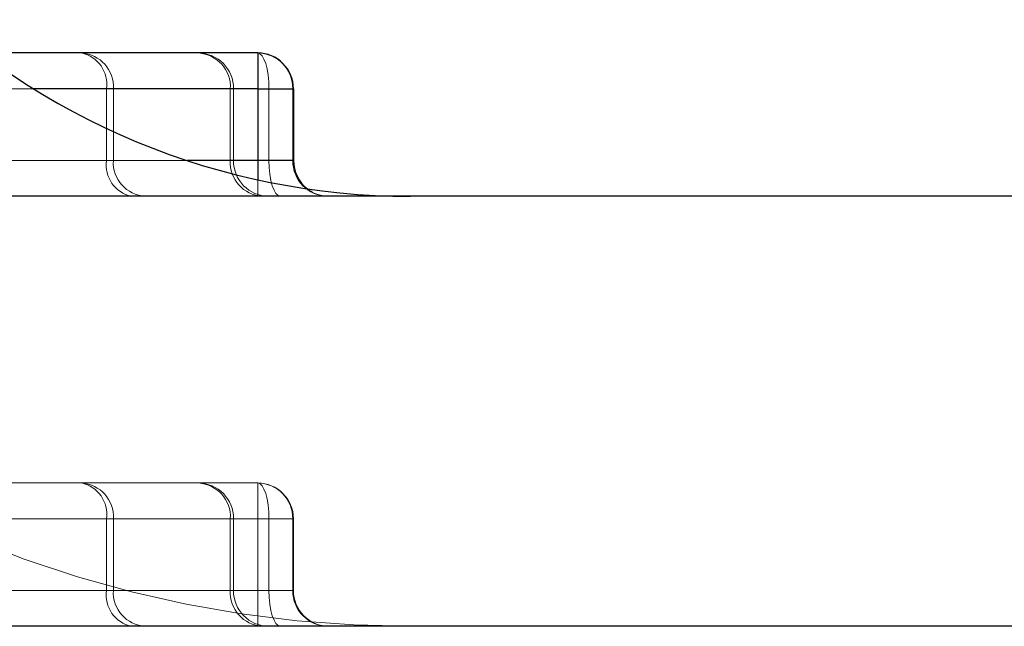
# Model space of a CAD drawing. Header units: inches. Extents: x 1907 to 2452, y -210 to -54.
# Tile 575 of 656: x 1946.4521 to 1946.5604, y -84.0844 to -84.0178. Entities that reach past the tile are written whole.
import ezdxf

# ---------------------------------------------------------------- set-up
doc = ezdxf.new("R2010")
doc.units = ezdxf.units.IN
doc.header["$LTSCALE"] = 0.5
doc.header["$MEASUREMENT"] = 0
doc.linetypes.add('HIDDEN', pattern=[0.22499999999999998, 0.15, -0.075])
doc.layers.add('APP-M-S', color=30, linetype='Continuous')

msp = doc.modelspace()

# ---------------------------------------------------------------- linework, layer by layer
at = {"layer": 'APP-M-S', "linetype": 'Continuous', "lineweight": 25}
for p, q in [((1946.478298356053, -84.02145272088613), (1946.44786797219, -84.02145272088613)), ((1946.478298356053, -84.02145272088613), (1946.478298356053, -84.02538972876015)), ((1946.478298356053, -84.02538972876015), (1946.453633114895, -84.02538972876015)), ((1946.478298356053, -84.02538972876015), (1946.478298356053, -84.03326374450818)), ((1946.478298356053, -84.02538972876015), (1946.482235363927, -84.02538972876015)), ((1946.482235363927, -84.02538972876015), (1946.482235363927, -84.03326374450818)), ((1946.478298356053, -84.03326374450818), (1946.470525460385, -84.03326374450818)), ((1946.482235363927, -84.03326374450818), (1946.478298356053, -84.03326374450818)), ((1946.478298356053, -84.03326374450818), (1946.478298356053, -84.03538465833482)), ((1964.86806213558, -84.03720075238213), (1943.608219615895, -84.03720075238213)), ((1964.86806213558, -84.08444484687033), (1943.608219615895, -84.08444484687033))]:
    msp.add_line(p, q, dxfattribs=at)
at = {"layer": 'APP-M-S', "linetype": 'HIDDEN', "lineweight": 18}
for p, q in [((1946.478298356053, -84.02538972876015), (1946.478298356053, -84.02145272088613)), ((1946.478298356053, -84.02145272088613), (1946.478298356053, -84.02538972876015)), ((1946.478298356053, -84.02145272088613), (1946.478541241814, -84.02152836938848)), ((1946.478541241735, -84.02152836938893), (1946.478298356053, -84.02145272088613)), ((1946.478541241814, -84.02152836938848), (1946.478774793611, -84.02175240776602)), ((1946.478774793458, -84.02175240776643), (1946.478541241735, -84.02152836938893)), ((1946.478990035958, -84.0221162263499), (1946.478774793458, -84.02175240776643)), ((1946.478774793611, -84.02175240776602), (1946.47899003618, -84.02211622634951)), ((1946.47899003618, -84.02211622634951), (1946.479178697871, -84.02260584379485)), ((1946.479178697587, -84.02260584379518), (1946.478990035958, -84.0221162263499)), ((1946.479178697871, -84.02260584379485), (1946.479333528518, -84.02320244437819)), ((1946.479333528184, -84.02320244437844), (1946.479178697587, -84.02260584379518)), ((1946.479448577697, -84.02388310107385), (1946.479333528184, -84.02320244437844)), ((1946.479333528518, -84.02320244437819), (1946.479448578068, -84.02388310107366)), ((1946.479448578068, -84.02388310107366), (1946.479519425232, -84.02462165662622)), ((1946.479519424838, -84.02462165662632), (1946.479448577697, -84.02388310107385)), ((1946.478298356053, -84.02538972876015), (1946.171211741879, -84.02538972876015)), ((1946.453633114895, -84.02538972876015), (1946.171211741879, -84.02538972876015)), ((1946.479543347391, -84.02538972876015), (1946.172456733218, -84.02538972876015)), ((1946.172456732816, -84.02538972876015), (1946.47954334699, -84.02538972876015)), ((1946.211419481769, -84.02538972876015), (1946.478298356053, -84.02538972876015)), ((1946.435779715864, -84.02538972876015), (1946.461672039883, -84.02538972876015)), ((1946.461672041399, -84.02538972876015), (1946.435779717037, -84.02538972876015)), ((1946.43577971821, -84.02538972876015), (1946.461672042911, -84.02538972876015)), ((1946.462423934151, -84.02538972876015), (1946.461672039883, -84.02538972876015)), ((1946.461672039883, -84.02538972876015), (1946.461672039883, -84.03326374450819)), ((1946.461672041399, -84.02538972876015), (1946.461672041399, -84.03326374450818)), ((1946.461672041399, -84.02538972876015), (1946.462423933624, -84.02538972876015)), ((1946.462423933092, -84.02538972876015), (1946.461672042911, -84.02538972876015)), ((1946.461672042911, -84.02538972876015), (1946.461672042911, -84.03326374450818)), ((1946.462423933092, -84.02538972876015), (1946.475290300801, -84.02538972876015)), ((1946.462423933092, -84.02538972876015), (1946.462423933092, -84.03326374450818)), ((1946.462423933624, -84.02538972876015), (1946.462423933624, -84.03326374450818)), ((1946.475290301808, -84.02538972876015), (1946.462423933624, -84.02538972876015)), ((1946.462423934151, -84.02538972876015), (1946.47529030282, -84.02538972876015)), ((1946.462423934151, -84.02538972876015), (1946.462423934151, -84.03326374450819)), ((1946.47564134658, -84.02538972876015), (1946.475290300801, -84.02538972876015)), ((1946.475290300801, -84.02538972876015), (1946.475290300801, -84.03326374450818)), ((1946.475290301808, -84.02538972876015), (1946.475290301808, -84.03326374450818)), ((1946.475290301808, -84.02538972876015), (1946.475641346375, -84.02538972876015)), ((1946.475641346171, -84.02538972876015), (1946.47529030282, -84.02538972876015)), ((1946.47529030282, -84.02538972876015), (1946.47529030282, -84.03326374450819)), ((1946.475641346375, -84.02538972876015), (1946.475641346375, -84.03326374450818)), ((1946.48215572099, -84.02538972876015), (1946.475641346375, -84.02538972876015)), ((1946.475641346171, -84.02538972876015), (1946.482155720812, -84.02538972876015)), ((1946.475641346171, -84.02538972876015), (1946.475641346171, -84.03326374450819)), ((1946.47564134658, -84.02538972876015), (1946.482155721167, -84.02538972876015)), ((1946.47564134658, -84.02538972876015), (1946.47564134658, -84.03326374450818)), ((1946.478298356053, -84.02538972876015), (1946.478298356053, -84.03326374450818)), ((1946.482235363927, -84.02538972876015), (1946.478298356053, -84.02538972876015)), ((1946.478298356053, -84.02538972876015), (1946.478298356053, -84.03326374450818)), ((1946.478298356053, -84.02538972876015), (1946.482235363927, -84.02538972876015)), ((1946.479519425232, -84.02462165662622), (1946.479543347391, -84.02538972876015)), ((1946.47954334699, -84.02538972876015), (1946.479519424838, -84.02462165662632)), ((1946.479543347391, -84.02538972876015), (1946.479543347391, -84.03326374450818)), ((1946.479543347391, -84.02538972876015), (1946.482235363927, -84.02538972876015)), ((1946.47954334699, -84.02538972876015), (1946.47954334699, -84.03326374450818)), ((1946.482235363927, -84.02538972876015), (1946.47954334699, -84.02538972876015)), ((1946.48215572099, -84.02538972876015), (1946.48215572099, -84.03326374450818)), ((1946.48215572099, -84.02538972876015), (1946.482235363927, -84.02538972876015)), ((1946.482155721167, -84.02538972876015), (1946.482155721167, -84.03326374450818)), ((1946.482235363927, -84.02538972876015), (1946.482155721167, -84.02538972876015)), ((1946.482155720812, -84.02538972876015), (1946.482155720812, -84.03326374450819)), ((1946.482235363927, -84.02538972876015), (1946.482155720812, -84.02538972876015)), ((1946.478298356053, -84.03326374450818), (1946.171211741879, -84.03326374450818)), ((1946.470525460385, -84.03326374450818), (1946.171211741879, -84.03326374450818)), ((1946.479543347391, -84.03326374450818), (1946.172456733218, -84.03326374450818)), ((1946.172456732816, -84.03326374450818), (1946.47954334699, -84.03326374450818)), ((1946.211419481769, -84.03326374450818), (1946.478298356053, -84.03326374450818)), ((1946.435779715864, -84.03326374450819), (1946.461672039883, -84.03326374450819)), ((1946.461672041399, -84.03326374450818), (1946.435779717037, -84.03326374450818)), ((1946.43577971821, -84.03326374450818), (1946.461672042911, -84.03326374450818)), ((1946.461672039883, -84.03326374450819), (1946.462423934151, -84.03326374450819)), ((1946.462423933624, -84.03326374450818), (1946.461672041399, -84.03326374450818)), ((1946.461672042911, -84.03326374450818), (1946.462423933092, -84.03326374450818)), ((1946.462423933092, -84.03326374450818), (1946.475290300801, -84.03326374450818)), ((1946.475290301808, -84.03326374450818), (1946.462423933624, -84.03326374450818)), ((1946.462423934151, -84.03326374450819), (1946.47529030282, -84.03326374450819)), ((1946.475290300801, -84.03326374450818), (1946.47564134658, -84.03326374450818)), ((1946.475641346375, -84.03326374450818), (1946.475290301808, -84.03326374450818)), ((1946.47529030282, -84.03326374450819), (1946.475641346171, -84.03326374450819)), ((1946.48215572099, -84.03326374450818), (1946.475641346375, -84.03326374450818)), ((1946.475641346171, -84.03326374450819), (1946.482155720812, -84.03326374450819)), ((1946.47564134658, -84.03326374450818), (1946.482155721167, -84.03326374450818)), ((1946.478298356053, -84.03326374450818), (1946.482235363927, -84.03326374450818)), ((1946.478298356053, -84.03720075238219), (1946.478298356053, -84.03326374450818)), ((1946.478298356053, -84.03326374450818), (1946.478298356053, -84.03720075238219)), ((1946.482235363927, -84.03326374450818), (1946.478298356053, -84.03326374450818)), ((1946.482235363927, -84.03326374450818), (1946.479543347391, -84.03326374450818)), ((1946.47954334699, -84.03326374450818), (1946.482235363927, -84.03326374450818)), ((1946.479543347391, -84.03326374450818), (1946.479567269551, -84.03403181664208)), ((1946.479567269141, -84.0340318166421), (1946.47954334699, -84.03326374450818)), ((1946.479638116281, -84.03477037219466), (1946.479567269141, -84.0340318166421)), ((1946.479567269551, -84.03403181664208), (1946.479638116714, -84.03477037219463)), ((1946.482235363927, -84.03326374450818), (1946.48215572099, -84.03326374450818)), ((1946.482155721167, -84.03326374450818), (1946.482235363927, -84.03326374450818)), ((1946.482155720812, -84.03326374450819), (1946.482235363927, -84.03326374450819)), ((1946.479753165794, -84.03545102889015), (1946.479638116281, -84.03477037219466)), ((1946.479638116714, -84.03477037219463), (1946.479753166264, -84.0354510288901)), ((1946.478298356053, -84.03538465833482), (1946.478298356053, -84.03720075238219)), ((1946.479753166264, -84.0354510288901), (1946.479907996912, -84.03604762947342)), ((1946.479907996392, -84.03604762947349), (1946.479753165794, -84.03545102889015)), ((1946.480096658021, -84.03653724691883), (1946.479907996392, -84.03604762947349)), ((1946.479907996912, -84.03604762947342), (1946.480096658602, -84.03653724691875)), ((1946.480311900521, -84.03690106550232), (1946.480096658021, -84.03653724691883)), ((1946.480096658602, -84.03653724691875), (1946.480311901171, -84.03690106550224)), ((1946.480311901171, -84.03690106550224), (1946.480545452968, -84.03712510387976)), ((1946.480545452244, -84.03712510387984), (1946.480311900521, -84.03690106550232)), ((1946.480788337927, -84.03720075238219), (1946.480545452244, -84.03712510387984)), ((1946.480545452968, -84.03712510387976), (1946.48078833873, -84.03720075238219)), ((1946.478298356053, -84.06869681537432), (1946.171211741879, -84.06869681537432)), ((1946.478298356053, -84.07263382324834), (1946.478298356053, -84.06869681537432)), ((1946.478298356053, -84.06869681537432), (1946.478298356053, -84.07263382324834)), ((1946.478298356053, -84.07263382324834), (1946.478298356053, -84.06869681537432)), ((1946.478541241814, -84.06877246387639), (1946.478298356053, -84.06869681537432)), ((1946.478298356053, -84.06869681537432), (1946.478541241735, -84.06877246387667)), ((1946.478774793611, -84.06899650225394), (1946.478541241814, -84.06877246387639)), ((1946.478541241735, -84.06877246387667), (1946.478774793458, -84.0689965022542)), ((1946.478774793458, -84.0689965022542), (1946.478990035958, -84.0693603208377)), ((1946.478990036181, -84.06936032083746), (1946.478774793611, -84.06899650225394)), ((1946.479178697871, -84.06984993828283), (1946.478990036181, -84.06936032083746)), ((1946.478990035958, -84.0693603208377), (1946.479178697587, -84.06984993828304)), ((1946.479333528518, -84.07044653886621), (1946.479178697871, -84.06984993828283)), ((1946.479178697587, -84.06984993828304), (1946.479333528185, -84.07044653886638)), ((1946.479333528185, -84.07044653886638), (1946.479448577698, -84.07112719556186)), ((1946.479448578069, -84.07112719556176), (1946.479333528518, -84.07044653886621)), ((1946.479519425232, -84.07186575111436), (1946.479448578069, -84.07112719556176)), ((1946.479448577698, -84.07112719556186), (1946.479519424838, -84.07186575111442)), ((1946.479543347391, -84.07263382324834), (1946.479519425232, -84.07186575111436)), ((1946.479519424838, -84.07186575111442), (1946.47954334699, -84.07263382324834)), ((1946.478298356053, -84.07263382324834), (1946.171211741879, -84.07263382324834)), ((1946.478298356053, -84.07263382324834), (1946.171211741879, -84.07263382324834)), ((1946.479543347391, -84.07263382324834), (1946.172456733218, -84.07263382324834)), ((1946.172456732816, -84.07263382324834), (1946.47954334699, -84.07263382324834)), ((1946.211419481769, -84.07263382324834), (1946.478298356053, -84.07263382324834)), ((1946.435779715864, -84.07263382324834), (1946.461672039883, -84.07263382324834)), ((1946.461672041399, -84.07263382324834), (1946.435779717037, -84.07263382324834)), ((1946.43577971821, -84.07263382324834), (1946.461672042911, -84.07263382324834)), ((1946.461672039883, -84.07263382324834), (1946.462423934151, -84.07263382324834)), ((1946.461672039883, -84.08050783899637), (1946.461672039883, -84.07263382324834)), ((1946.462423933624, -84.07263382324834), (1946.461672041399, -84.07263382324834)), ((1946.461672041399, -84.08050783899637), (1946.461672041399, -84.07263382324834)), ((1946.461672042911, -84.07263382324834), (1946.462423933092, -84.07263382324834)), ((1946.461672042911, -84.08050783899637), (1946.461672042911, -84.07263382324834)), ((1946.462423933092, -84.07263382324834), (1946.475290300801, -84.07263382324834)), ((1946.462423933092, -84.08050783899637), (1946.462423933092, -84.07263382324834)), ((1946.462423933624, -84.08050783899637), (1946.462423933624, -84.07263382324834)), ((1946.475290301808, -84.07263382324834), (1946.462423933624, -84.07263382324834)), ((1946.462423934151, -84.07263382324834), (1946.47529030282, -84.07263382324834)), ((1946.462423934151, -84.08050783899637), (1946.462423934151, -84.07263382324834)), ((1946.475290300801, -84.07263382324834), (1946.47564134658, -84.07263382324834)), ((1946.475290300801, -84.08050783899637), (1946.475290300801, -84.07263382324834)), ((1946.475641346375, -84.07263382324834), (1946.475290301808, -84.07263382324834)), ((1946.475290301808, -84.08050783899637), (1946.475290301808, -84.07263382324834)), ((1946.47529030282, -84.07263382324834), (1946.475641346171, -84.07263382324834)), ((1946.47529030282, -84.08050783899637), (1946.47529030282, -84.07263382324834)), ((1946.48215572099, -84.07263382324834), (1946.475641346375, -84.07263382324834)), ((1946.475641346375, -84.08050783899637), (1946.475641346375, -84.07263382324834)), ((1946.475641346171, -84.07263382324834), (1946.482155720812, -84.07263382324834)), ((1946.475641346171, -84.08050783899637), (1946.475641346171, -84.07263382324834)), ((1946.47564134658, -84.07263382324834), (1946.482155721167, -84.07263382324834)), ((1946.47564134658, -84.08050783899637), (1946.47564134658, -84.07263382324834)), ((1946.478298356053, -84.08050783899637), (1946.478298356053, -84.07263382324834)), ((1946.482235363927, -84.07263382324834), (1946.478298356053, -84.07263382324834)), ((1946.478298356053, -84.08050783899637), (1946.478298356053, -84.07263382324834)), ((1946.478298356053, -84.07263382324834), (1946.482235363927, -84.07263382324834)), ((1946.478298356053, -84.08050783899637), (1946.478298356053, -84.07263382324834)), ((1946.482235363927, -84.07263382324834), (1946.478298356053, -84.07263382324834)), ((1946.482235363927, -84.07263382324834), (1946.479543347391, -84.07263382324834)), ((1946.479543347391, -84.08050783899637), (1946.479543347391, -84.07263382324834)), ((1946.47954334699, -84.08050783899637), (1946.47954334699, -84.07263382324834)), ((1946.47954334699, -84.07263382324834), (1946.482235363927, -84.07263382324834)), ((1946.482235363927, -84.07263382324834), (1946.48215572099, -84.07263382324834)), ((1946.48215572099, -84.08050783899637), (1946.48215572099, -84.07263382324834)), ((1946.482155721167, -84.08050783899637), (1946.482155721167, -84.07263382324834)), ((1946.482155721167, -84.07263382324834), (1946.482235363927, -84.07263382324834)), ((1946.482155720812, -84.07263382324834), (1946.482235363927, -84.07263382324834)), ((1946.482155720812, -84.08050783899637), (1946.482155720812, -84.07263382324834)), ((1946.482235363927, -84.08050783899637), (1946.482235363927, -84.07263382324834)), ((1946.478298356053, -84.08050783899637), (1946.171211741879, -84.08050783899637)), ((1946.478298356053, -84.08050783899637), (1946.171211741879, -84.08050783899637)), ((1946.479543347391, -84.08050783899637), (1946.172456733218, -84.08050783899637)), ((1946.172456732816, -84.08050783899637), (1946.47954334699, -84.08050783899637)), ((1946.211419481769, -84.08050783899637), (1946.478298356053, -84.08050783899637)), ((1946.435779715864, -84.08050783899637), (1946.461672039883, -84.08050783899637)), ((1946.461672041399, -84.08050783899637), (1946.435779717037, -84.08050783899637)), ((1946.43577971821, -84.08050783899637), (1946.461672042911, -84.08050783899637)), ((1946.462423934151, -84.08050783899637), (1946.461672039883, -84.08050783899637)), ((1946.461672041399, -84.08050783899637), (1946.462423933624, -84.08050783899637)), ((1946.462423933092, -84.08050783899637), (1946.461672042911, -84.08050783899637)), ((1946.462423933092, -84.08050783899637), (1946.475290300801, -84.08050783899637)), ((1946.475290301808, -84.08050783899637), (1946.462423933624, -84.08050783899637)), ((1946.462423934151, -84.08050783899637), (1946.47529030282, -84.08050783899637)), ((1946.47564134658, -84.08050783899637), (1946.475290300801, -84.08050783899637)), ((1946.475290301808, -84.08050783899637), (1946.475641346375, -84.08050783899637)), ((1946.475641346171, -84.08050783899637), (1946.47529030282, -84.08050783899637)), ((1946.48215572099, -84.08050783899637), (1946.475641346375, -84.08050783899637)), ((1946.475641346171, -84.08050783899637), (1946.482155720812, -84.08050783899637)), ((1946.47564134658, -84.08050783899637), (1946.482155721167, -84.08050783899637)), ((1946.478298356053, -84.08050783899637), (1946.482235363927, -84.08050783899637)), ((1946.478298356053, -84.08444484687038), (1946.478298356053, -84.08050783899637)), ((1946.482235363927, -84.08050783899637), (1946.478298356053, -84.08050783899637)), ((1946.478298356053, -84.08050783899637), (1946.478298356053, -84.08444484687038)), ((1946.478298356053, -84.08444484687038), (1946.478298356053, -84.08050783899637)), ((1946.478298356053, -84.08050783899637), (1946.482235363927, -84.08050783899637)), ((1946.479543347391, -84.08050783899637), (1946.482235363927, -84.08050783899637)), ((1946.482235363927, -84.08050783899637), (1946.47954334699, -84.08050783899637)), ((1946.479567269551, -84.08127591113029), (1946.479543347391, -84.08050783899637)), ((1946.47954334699, -84.08050783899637), (1946.479567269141, -84.08127591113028)), ((1946.48215572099, -84.08050783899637), (1946.482235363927, -84.08050783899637)), ((1946.482235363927, -84.08050783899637), (1946.482155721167, -84.08050783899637)), ((1946.482235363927, -84.08050783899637), (1946.482155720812, -84.08050783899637)), ((1946.479567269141, -84.08127591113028), (1946.479638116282, -84.0820144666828)), ((1946.479638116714, -84.08201446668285), (1946.479567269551, -84.08127591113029)), ((1946.479638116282, -84.0820144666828), (1946.479753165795, -84.08269512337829)), ((1946.479753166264, -84.08269512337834), (1946.479638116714, -84.08201446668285)), ((1946.479907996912, -84.08329172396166), (1946.479753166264, -84.08269512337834)), ((1946.479753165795, -84.08269512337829), (1946.479907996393, -84.08329172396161)), ((1946.479907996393, -84.08329172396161), (1946.480096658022, -84.08378134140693)), ((1946.480096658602, -84.083781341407), (1946.479907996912, -84.08329172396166)), ((1946.480096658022, -84.08378134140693), (1946.480311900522, -84.08414515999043)), ((1946.480311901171, -84.08414515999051), (1946.480096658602, -84.083781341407)), ((1946.480545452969, -84.08436919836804), (1946.480311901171, -84.08414515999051)), ((1946.480311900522, -84.08414515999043), (1946.480545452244, -84.08436919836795)), ((1946.480545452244, -84.08436919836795), (1946.480788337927, -84.08444484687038)), ((1946.48078833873, -84.08444484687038), (1946.480545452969, -84.08436919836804))]:
    msp.add_line(p, q, dxfattribs=at)
at = {"layer": 'APP-M-S', "linetype": 'Continuous', "lineweight": 25}
for centre, radius, start, end in [((1946.495112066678, -83.95846059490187), 0.07874015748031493, 224.9999973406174, 270), ((1946.478298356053, -84.02538972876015), 0.003937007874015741, 0, 90), ((1946.486172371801, -84.03326374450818), 0.003937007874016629, 180, 232.300989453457)]:
    msp.add_arc(centre, radius, start, end, dxfattribs=at)
at = {"layer": 'APP-M-S', "linetype": 'HIDDEN', "lineweight": 18}
for centre, radius, start, end in [((1946.458199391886, -84.02488724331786), 0.003508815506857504, 351.7665604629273, 78.18861546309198), ((1946.458689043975, -84.02518616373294), 0.003740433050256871, 356.8802590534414, 86.4966038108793), ((1946.458689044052, -84.02518616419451), 0.003740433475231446, 356.8802664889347, 86.49661318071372), ((1946.458199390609, -84.02488724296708), 0.003508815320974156, 351.7665542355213, 78.18860199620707), ((1946.458689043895, -84.02518616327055), 0.003740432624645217, 356.8802516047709, 86.49659438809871), ((1946.458199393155, -84.02488724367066), 0.003508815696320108, 351.7665667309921, 78.1886288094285), ((1946.471555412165, -84.02518616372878), 0.003740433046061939, 356.8802589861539, 86.49660381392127), ((1946.471743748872, -84.02535031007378), 0.003897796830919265, 359.4205539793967, 89.40858969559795), ((1946.471743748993, -84.02535031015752), 0.00389779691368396, 359.4205552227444, 89.4085910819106), ((1946.471555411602, -84.02518616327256), 0.003740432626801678, 356.8802516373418, 86.4965943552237), ((1946.471743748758, -84.02535030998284), 0.003897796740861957, 359.4205526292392, 89.40858841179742), ((1946.471555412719, -84.02518616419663), 0.003740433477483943, 356.8802665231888, 86.49661314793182), ((1946.478258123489, -84.02535031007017), 0.003897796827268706, 359.4205539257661, 89.40858974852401), ((1946.478258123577, -84.02535031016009), 0.003897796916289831, 359.4205552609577, 89.40859104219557), ((1946.478258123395, -84.02535030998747), 0.003897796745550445, 359.4205526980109, 89.40858834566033), ((1946.46514468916, -84.03376623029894), 0.003508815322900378, 171.7665542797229, 258.1886020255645), ((1946.465144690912, -84.03376622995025), 0.003508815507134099, 171.7665604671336, 258.1886154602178), ((1946.46514469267, -84.03376622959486), 0.003508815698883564, 171.7665667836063, 258.1886288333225), ((1946.466158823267, -84.03346730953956), 0.003740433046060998, 176.8802589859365, 266.4966038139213), ((1946.466158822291, -84.03346730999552), 0.003740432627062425, 176.880251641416, 266.4965943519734), ((1946.466158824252, -84.03346730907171), 0.003740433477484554, 176.8802665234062, 266.4966131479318), ((1946.479025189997, -84.03346730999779), 0.003740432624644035, 176.8802516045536, 266.4965943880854), ((1946.479025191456, -84.03346730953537), 0.003740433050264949, 176.8802590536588, 266.4966038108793), ((1946.479025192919, -84.03346730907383), 0.003740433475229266, 176.8802664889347, 266.4966131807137), ((1946.479538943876, -84.03330316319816), 0.003897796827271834, 179.4205539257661, 269.408589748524), ((1946.47953894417, -84.03330316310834), 0.003897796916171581, 179.4205552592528, 269.4085910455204), ((1946.479538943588, -84.03330316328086), 0.003897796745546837, 179.4205526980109, 269.4085883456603), ((1946.486053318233, -84.03330316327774), 0.003897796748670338, 179.4205527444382, 269.408588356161), ((1946.486053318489, -84.03330316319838), 0.003897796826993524, 179.4205539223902, 269.4085898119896), ((1946.486053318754, -84.03330316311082), 0.003897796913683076, 179.4205552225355, 269.4085910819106), ((1946.486172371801, -84.03326374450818), 0.003937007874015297, 232.300989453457, 270), ((1946.495112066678, -83.95846059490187), 0.1259842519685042, 224.9999973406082, 270), ((1946.458199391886, -84.07213133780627), 0.003508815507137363, 351.7665604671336, 78.18861545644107), ((1946.458689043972, -84.07243025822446), 0.003740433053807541, 356.8802591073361, 86.49660375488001), ((1946.45868904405, -84.07243025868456), 0.003740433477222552, 356.8802665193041, 86.49661315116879), ((1946.458199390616, -84.07213133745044), 0.003508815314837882, 351.7665541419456, 78.18860208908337), ((1946.458689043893, -84.07243025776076), 0.00374043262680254, 356.8802516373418, 86.4965943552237), ((1946.458199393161, -84.07213133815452), 0.003508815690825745, 351.7665666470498, 78.18862889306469), ((1946.471555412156, -84.07243025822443), 0.003740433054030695, 356.8802591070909, 86.49660369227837), ((1946.471743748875, -84.07259440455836), 0.003897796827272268, 359.4205539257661, 89.40858974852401), ((1946.47174374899, -84.07259440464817), 0.003897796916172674, 359.4205552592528, 89.40859104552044), ((1946.471555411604, -84.07243025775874), 0.003740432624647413, 356.8802516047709, 86.49659438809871), ((1946.471743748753, -84.07259440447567), 0.003897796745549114, 359.4205526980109, 89.40858834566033), ((1946.471555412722, -84.0724302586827), 0.003740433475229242, 356.8802664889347, 86.49661318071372), ((1946.478298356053, -84.07263382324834), 0.003937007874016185, 0, 90), ((1946.478258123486, -84.07259440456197), 0.003897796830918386, 359.4205539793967, 89.40858969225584), ((1946.478258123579, -84.0725944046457), 0.003897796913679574, 359.4205552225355, 89.40859108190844), ((1946.478258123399, -84.07259440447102), 0.003897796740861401, 359.4205526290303, 89.40858841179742), ((1946.465144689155, -84.08101032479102), 0.003508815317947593, 171.766554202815, 258.1886021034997), ((1946.465144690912, -84.08101032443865), 0.003508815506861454, 171.766560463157, 258.188615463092), ((1946.465144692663, -84.08101032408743), 0.003508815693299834, 171.7665666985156, 258.1886289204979), ((1946.466158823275, -84.08071140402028), 0.003740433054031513, 176.8802591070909, 266.4966036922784), ((1946.466158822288, -84.08071140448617), 0.003740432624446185, 176.8802516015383, 266.4965943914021), ((1946.46615882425, -84.08071140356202), 0.003740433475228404, 176.8802664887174, 266.4966131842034), ((1946.47902519, -84.08071140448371), 0.003740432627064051, 176.8802516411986, 266.4965943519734), ((1946.479025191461, -84.08071140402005), 0.003740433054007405, 176.880259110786, 266.4966037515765), ((1946.479025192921, -84.08071140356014), 0.00374043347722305, 176.8802665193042, 266.4966131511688), ((1946.479538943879, -84.08054725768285), 0.003897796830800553, 179.4205539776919, 269.4085896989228), ((1946.479538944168, -84.08054725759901), 0.003897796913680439, 179.4205552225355, 269.4085910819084), ((1946.479538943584, -84.08054725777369), 0.00389779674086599, 179.4205526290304, 269.4085884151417), ((1946.486053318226, -84.08054725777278), 0.003897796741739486, 179.4205526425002, 269.4085884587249), ((1946.486053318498, -84.08054725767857), 0.003897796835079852, 179.4205540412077, 269.4085896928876), ((1946.486053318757, -84.08054725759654), 0.003897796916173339, 179.4205552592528, 269.4085910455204), ((1946.486172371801, -84.08050783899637), 0.003937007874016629, 180, 270)]:
    msp.add_arc(centre, radius, start, end, dxfattribs=at)

doc.saveas('drawing.dxf')
